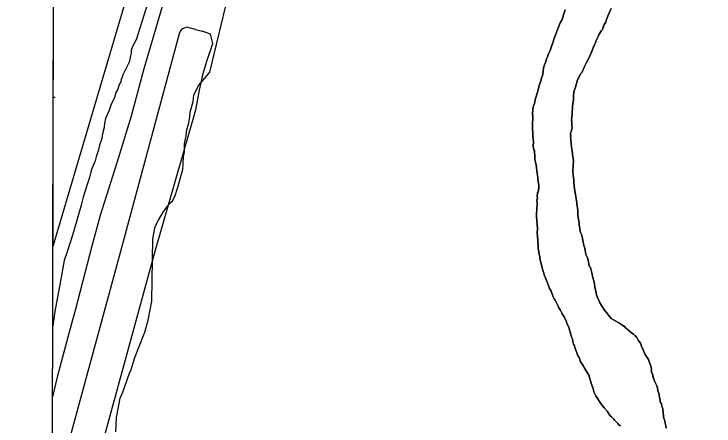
# Model space of a CAD drawing. Extents: x 3187622 to 3225504, y 800805 to 826213.
# Drawn here: x 3191794 to 3192477, y 821453 to 821855 of the extents above; entities that cross this region are included whole.
import ezdxf

# ---------------------------------------------------------------- set-up
doc = ezdxf.new("R2010")
doc.units = 0
for name, color, linetype in [('V-GRID-FRAM', 7, 'Continuous'), ('V-ROAD-CNTR', 7, 'Continuous'), ('V-SITE-VEGE', 7, 'Continuous'), ('V-TOPO-SHOR', 7, 'Continuous'), ('V-WETL-SWMP', 7, 'Continuous')]:
    doc.layers.add(name, color=color, linetype=linetype)

msp = doc.modelspace()

# ---------------------------------------------------------------- linework, layer by layer
at = {"layer": 'V-GRID-FRAM'}
msp.add_lwpolyline([(3191838.83, 824434.07), (3223248.62, 824370.11), (3223219.52, 806183.49), (3191793.86, 806247.48), (3191838.83, 824434.07)], dxfattribs=at)
at = {"layer": 'V-ROAD-CNTR'}
msp.add_lwpolyline([(3191938.59, 821861.72), (3191920.69, 821800.95), (3191908.25, 821754.91), (3191894.3, 821709.32), (3191890, 821696.27), (3191878.03, 821658.07), (3191869.79, 821628.08), (3191853.75, 821566.64), (3191847.55, 821544.42), (3191835.95, 821500.48), (3191831.53, 821481.21)], dxfattribs=at)
at = {"layer": 'V-SITE-VEGE'}
for p, q in [((3191831.7, 821550.21), (3191836.71, 823578.19)), ((3191966.78, 821999.35), (3191913.11, 821829.43)), ((3191984.89, 821797.84), (3192025.86, 821966.24)), ((3192332.04, 821858.65), (3192330.15, 821853.63)), ((3192374.23, 821854.14), (3192376.86, 821859.87)), ((3192330.15, 821853.63), (3192328.99, 821849.32)), ((3192372.34, 821849.13), (3192374.23, 821854.14)), ((3192327.5, 821846.46), (3192326.37, 821844.32)), ((3192327.87, 821847.54), (3192327.5, 821846.46)), ((3192328.99, 821849.32), (3192327.87, 821847.54)), ((3192370.09, 821844.48), (3192371.57, 821846.61)), ((3192371.57, 821846.61), (3192372.34, 821849.13)), ((3192326.37, 821844.32), (3192322.59, 821834.28)), ((3192365.23, 821834.82), (3192367.45, 821838.39)), ((3192367.45, 821838.39), (3192368.56, 821839.81)), ((3192368.56, 821839.81), (3192368.96, 821841.97)), ((3192368.96, 821841.97), (3192369.7, 821843.04)), ((3192369.7, 821843.04), (3192370.09, 821844.48)), ((3192322.59, 821834.28), (3192321.08, 821830.7)), ((3192361.86, 821828.03), (3192364.1, 821832.68)), ((3192364.1, 821832.68), (3192365.23, 821834.82)), ((3191913.11, 821829.43), (3191909.63, 821822.98)), ((3192319.17, 821824.96), (3192317.26, 821818.86)), ((3192319.92, 821826.39), (3192319.17, 821824.96)), ((3192321.08, 821830.7), (3192319.92, 821826.39)), ((3192359.96, 821823.01), (3192360.72, 821825.16)), ((3192360.72, 821825.16), (3192361.47, 821826.59)), ((3192361.47, 821826.59), (3192361.86, 821828.03)), ((3191908.2, 821819.35), (3191908.15, 821816.61)), ((3191909.63, 821822.98), (3191908.2, 821819.35)), ((3192317.26, 821818.86), (3192315.39, 821814.93)), ((3192355.82, 821813.34), (3192358.09, 821819.08)), ((3192358.09, 821819.08), (3192358.83, 821820.51)), ((3192358.83, 821820.51), (3192359.22, 821821.94)), ((3192359.22, 821821.94), (3192359.96, 821823.01)), ((3191908.15, 821816.61), (3191906.16, 821807.52)), ((3192313.51, 821810.99), (3192312.72, 821807.4)), ((3192314.62, 821812.78), (3192313.51, 821810.99)), ((3192315.39, 821814.93), (3192314.62, 821812.78)), ((3192352.83, 821807.27), (3192355.82, 821813.34)), ((3191906.16, 821807.52), (3191900.01, 821795.31)), ((3192311.6, 821804.9), (3192310.83, 821802.02)), ((3192312.72, 821807.4), (3192311.6, 821804.9)), ((3192350.57, 821802.25), (3192350.96, 821804.05)), ((3192350.96, 821804.05), (3192352.83, 821807.27)), ((3191980.22, 821791.99), (3191984.89, 821797.84)), ((3192310.39, 821798.06), (3192309.61, 821794.47)), ((3192310.42, 821799.5), (3192310.39, 821798.06)), ((3192310.81, 821800.94), (3192310.42, 821799.5)), ((3192310.83, 821802.02), (3192310.81, 821800.94)), ((3192347.22, 821796.54), (3192348.33, 821797.96)), ((3192348.33, 821797.96), (3192349.08, 821799.76)), ((3192349.08, 821799.76), (3192350.57, 821802.25)), ((3191898.56, 821790.77), (3191898.06, 821788.49)), ((3191899.51, 821793.03), (3191898.56, 821790.77)), ((3191900.01, 821795.31), (3191899.51, 821793.03)), ((3191974.17, 821785.25), (3191980.22, 821791.99)), ((3192308.85, 821792.32), (3192308.07, 821789.09)), ((3192309.61, 821794.47), (3192308.85, 821792.32)), ((3192341.94, 821783.29), (3192343.87, 821790.47)), ((3192343.87, 821790.47), (3192347.22, 821796.54)), ((3191896.65, 821785.78), (3191895.2, 821781.24)), ((3191898.06, 821788.49), (3191896.65, 821785.78)), ((3191969.44, 821775.75), (3191974.17, 821785.25)), ((3192306.93, 821785.86), (3192304.99, 821778.32)), ((3192308.07, 821789.09), (3192306.93, 821785.86)), ((3192340.41, 821778.63), (3192341.94, 821783.29)), ((3191893.32, 821778.08), (3191891.86, 821773.09)), ((3191895.2, 821781.24), (3191893.32, 821778.08)), ((3192304.99, 821778.32), (3192303.08, 821772.22)), ((3192339.98, 821774.67), (3192340.41, 821778.63)), ((3191891.86, 821773.09), (3191888.53, 821765.84)), ((3191968.87, 821769.37), (3191969.44, 821775.75)), ((3192303.08, 821772.22), (3192301.9, 821767.19)), ((3192339.5, 821768.18), (3192339.89, 821769.97)), ((3192339.89, 821769.97), (3192339.98, 821774.67)), ((3191888.53, 821765.84), (3191887.08, 821761.3)), ((3191965.94, 821758.92), (3191968.87, 821769.37)), ((3192300.76, 821763.96), (3192300.37, 821761.8)), ((3192301.9, 821767.19), (3192300.76, 821763.96)), ((3192338.61, 821758.82), (3192339.5, 821768.18)), ((3191887.08, 821761.3), (3191883.28, 821752.7)), ((3191965.4, 821753.92), (3191965.94, 821758.92)), ((3192300.37, 821761.8), (3192299.91, 821756.76)), ((3192299.91, 821756.76), (3192300.24, 821754.59)), ((3192338.51, 821753.04), (3192338.61, 821758.82)), ((3191883.28, 821752.7), (3191882.29, 821748.15)), ((3191964.36, 821747.09), (3191965.4, 821753.92)), ((3192300.24, 821754.59), (3192300.08, 821745.93)), ((3192338.13, 821751.97), (3192338.51, 821753.04)), ((3192338.43, 821748.36), (3192338.13, 821751.97)), ((3191881.76, 821744.06), (3191880.28, 821737.69)), ((3191882.29, 821748.15), (3191881.76, 821744.06)), ((3191961.88, 821735.72), (3191962.45, 821742.1)), ((3191962.45, 821742.1), (3191964.36, 821747.09)), ((3192300.08, 821745.93), (3192300.25, 821735.47)), ((3192337.91, 821739.71), (3192338.71, 821744.02)), ((3192338.37, 821745.11), (3192338.43, 821748.36)), ((3192338.71, 821744.02), (3192338.37, 821745.11)), ((3191880.28, 821737.69), (3191879.74, 821733.14)), ((3191960.89, 821731.18), (3191961.88, 821735.72)), ((3192300.25, 821735.47), (3192300.88, 821730.05)), ((3192337.09, 821734.31), (3192337.48, 821735.75)), ((3192337.14, 821736.83), (3192337.16, 821738.28)), ((3192337.48, 821735.75), (3192337.14, 821736.83)), ((3192337.16, 821738.28), (3192337.91, 821739.71)), ((3191879.74, 821733.14), (3191877.35, 821726.79)), ((3191960.37, 821727.99), (3191960.89, 821731.18)), ((3192300.88, 821730.05), (3192300.8, 821725.72)), ((3192337.43, 821732.86), (3192337.09, 821734.31)), ((3192337.69, 821727.44), (3192337.43, 821732.86)), ((3191876.35, 821722.24), (3191873.95, 821715.44)), ((3191877.35, 821726.79), (3191876.35, 821722.24)), ((3191960.23, 821719.77), (3191960.37, 821727.99)), ((3192300.8, 821725.72), (3192301.46, 821722.1)), ((3192301.46, 821722.1), (3192301.8, 821721.01)), ((3192338.02, 821725.99), (3192337.69, 821727.44)), ((3192338, 821724.91), (3192338.02, 821725.99)), ((3192338.32, 821722.38), (3192338, 821724.91)), ((3192338.98, 821718.76), (3192338.32, 821722.38)), ((3191873.95, 821715.44), (3191872.96, 821711.35)), ((3191959.12, 821708.84), (3191959.24, 821715.68)), ((3191959.24, 821715.68), (3191960.23, 821719.77)), ((3192301.8, 821721.01), (3192302.42, 821715.23)), ((3192302.42, 821715.23), (3192302.37, 821712.7)), ((3192338.95, 821717.32), (3192338.98, 821718.76)), ((3192339.94, 821711.89), (3192338.95, 821717.32)), ((3191872.96, 821711.35), (3191871.06, 821706.82)), ((3191958.56, 821702.92), (3191959.12, 821708.84)), ((3192302.37, 821712.7), (3192303.73, 821707.63)), ((3192339.39, 821701.44), (3192339.94, 821711.89)), ((3191869.14, 821701.83), (3191867.66, 821695.01)), ((3191871.06, 821706.82), (3191869.14, 821701.83)), ((3191953.69, 821685.66), (3191958.56, 821702.92)), ((3192303.73, 821707.63), (3192304.65, 821698.95)), ((3192339.68, 821697.46), (3192339.39, 821701.44)), ((3191867.66, 821695.01), (3191865.25, 821688.21)), ((3192304.65, 821698.95), (3192305.31, 821695.33)), ((3192305.31, 821695.33), (3192305.28, 821693.53)), ((3192340.31, 821692.4), (3192339.68, 821697.46)), ((3191865.25, 821688.21), (3191861.38, 821675.95)), ((3192305.28, 821693.53), (3192306.25, 821687.38)), ((3192340.27, 821690.24), (3192340.31, 821692.4)), ((3192340.88, 821684.09), (3192340.27, 821690.24)), ((3191950.79, 821676.58), (3191953.69, 821685.66)), ((3192305.42, 821681.26), (3192305.04, 821680.19)), ((3192306.21, 821684.85), (3192305.42, 821681.26)), ((3192306.25, 821687.38), (3192306.21, 821684.85)), ((3192343.17, 821670.7), (3192340.88, 821684.09)), ((3191861.38, 821675.95), (3191859.42, 821668.23)), ((3191948.44, 821672.52), (3191950.79, 821676.58)), ((3192304.95, 821675.14), (3192304.2, 821673.34)), ((3192305.04, 821680.19), (3192304.61, 821676.58)), ((3192304.61, 821676.58), (3192304.95, 821675.14)), ((3191859.42, 821668.23), (3191856.03, 821656.88)), ((3191939.57, 821661.26), (3191946.11, 821670.27)), ((3191946.11, 821670.27), (3191948.44, 821672.52)), ((3192304.2, 821673.34), (3192304.51, 821670.82)), ((3192304.51, 821670.82), (3192304.37, 821662.88)), ((3192343.14, 821669.26), (3192343.17, 821670.7)), ((3192344.12, 821663.47), (3192343.14, 821669.26)), ((3191934.87, 821653.58), (3191939.57, 821661.26)), ((3192303.98, 821661.08), (3192303.91, 821657.12)), ((3192304.37, 821662.88), (3192303.98, 821661.08)), ((3192344.38, 821657.7), (3192344.12, 821663.47)), ((3191856.03, 821656.88), (3191851.17, 821640.07)), ((3191931.56, 821647.26), (3191934.87, 821653.58)), ((3192303.91, 821657.12), (3192304.79, 821645.92)), ((3192345.7, 821650.82), (3192344.38, 821657.7)), ((3191929.52, 821635.42), (3191931.56, 821647.26)), ((3192345.66, 821648.65), (3192345.7, 821650.82)), ((3192346.34, 821646.12), (3192345.66, 821648.65)), ((3191851.17, 821640.07), (3191845.84, 821622.82)), ((3192304.79, 821645.92), (3192304.69, 821640.51)), ((3192304.69, 821640.51), (3192305.01, 821638.34)), ((3192346.31, 821644.67), (3192346.34, 821646.12)), ((3192346.64, 821642.86), (3192346.31, 821644.67)), ((3192346.97, 821641.42), (3192346.64, 821642.86)), ((3192348.01, 821638.87), (3192346.97, 821641.42)), ((3191928.45, 821574.74), (3191929.52, 821635.42)), ((3192305.01, 821638.34), (3192305.56, 821628.58)), ((3192349.99, 821628.73), (3192348.01, 821638.87)), ((3192305.56, 821628.58), (3192305.51, 821626.06)), ((3192305.51, 821626.06), (3192306.18, 821622.8)), ((3192351.03, 821626.19), (3192349.99, 821628.73)), ((3192352, 821620.04), (3192351.03, 821626.19)), ((3191845.84, 821622.82), (3191842.95, 821614.2)), ((3192306.18, 821622.8), (3192306.16, 821621.72)), ((3192306.16, 821621.72), (3192307.17, 821618.09)), ((3192353.75, 821616.76), (3192352, 821620.04)), ((3191842.95, 821614.2), (3191840.44, 821601.47)), ((3192307.17, 821618.09), (3192307.14, 821616.29)), ((3192307.14, 821616.29), (3192310.52, 821603.6)), ((3192354.43, 821614.58), (3192353.75, 821616.76)), ((3192355.08, 821610.6), (3192354.43, 821614.58)), ((3192355.77, 821608.43), (3192355.08, 821610.6)), ((3192356.47, 821607.33), (3192355.77, 821608.43)), ((3192357.82, 821602.26), (3192356.47, 821607.33)), ((3191840.44, 821601.47), (3191838.91, 821592.37)), ((3192310.52, 821603.6), (3192311.22, 821602.15)), ((3192311.22, 821602.15), (3192311.55, 821600.34)), ((3192311.55, 821600.34), (3192312.92, 821596.35)), ((3192358.48, 821599), (3192357.82, 821602.26)), ((3192360.52, 821591.75), (3192358.48, 821599)), ((3191838.91, 821592.37), (3191833.85, 821564.62)), ((3192312.92, 821596.35), (3192315, 821591.62)), ((3192360.81, 821588.13), (3192360.52, 821591.75)), ((3192315, 821591.62), (3192316.72, 821586.9)), ((3192316.72, 821586.9), (3192318.12, 821584.35)), ((3192362.16, 821582.7), (3192360.81, 821588.13)), ((3192318.12, 821584.35), (3192320.18, 821578.9)), ((3192320.18, 821578.9), (3192321.23, 821576.71)), ((3192362.48, 821580.53), (3192362.16, 821582.7)), ((3192363.19, 821579.79), (3192362.48, 821580.53)), ((3192363.17, 821578.35), (3192363.19, 821579.79)), ((3192365.26, 821574.34), (3192363.17, 821578.35)), ((3191924.93, 821556.09), (3191928.45, 821574.74)), ((3192321.23, 821576.71), (3192322.29, 821575.61)), ((3192322.29, 821575.61), (3192323.33, 821573.07)), ((3192323.33, 821573.07), (3192325.07, 821569.79)), ((3192365.59, 821572.9), (3192365.26, 821574.34)), ((3192370.16, 821565.96), (3192365.59, 821572.9)), ((3191833.85, 821564.62), (3191831.78, 821550.5)), ((3192325.07, 821569.79), (3192325.76, 821567.97)), ((3192325.76, 821567.97), (3192327.17, 821566.15)), ((3192327.17, 821566.15), (3192328.56, 821562.87)), ((3192372.28, 821563.4), (3192370.16, 821565.96)), ((3192328.56, 821562.87), (3192331.02, 821559.22)), ((3192331.02, 821559.22), (3192333.1, 821554.49)), ((3192374.04, 821560.84), (3192372.28, 821563.4)), ((3192375.45, 821559.37), (3192374.04, 821560.84)), ((3192376.86, 821557.54), (3192375.45, 821559.37)), ((3191921.52, 821544.28), (3191924.93, 821556.09)), ((3192333.1, 821554.49), (3192333.43, 821553.05)), ((3192333.43, 821553.05), (3192335.52, 821549.04)), ((3192384.37, 821553.44), (3192376.86, 821557.54)), ((3192387.22, 821551.58), (3192384.37, 821553.44)), ((3192389.71, 821549.73), (3192387.22, 821551.58)), ((3191831.78, 821550.5), (3191831.7, 821550.21)), ((3191915.32, 821528.87), (3191921.52, 821544.28)), ((3192335.52, 821549.04), (3192336.88, 821544.33)), ((3192336.88, 821544.33), (3192337.57, 821542.51)), ((3192391.13, 821548.27), (3192389.71, 821549.73)), ((3192392.2, 821547.53), (3192391.13, 821548.27)), ((3192396.81, 821543.47), (3192392.2, 821547.53)), ((3192337.57, 821542.51), (3192337.89, 821540.34)), ((3192337.89, 821540.34), (3192338.93, 821537.8)), ((3192338.93, 821537.8), (3192339.25, 821535.26)), ((3192398.6, 821542.36), (3192396.81, 821543.47)), ((3192400.38, 821540.89), (3192398.6, 821542.36)), ((3192401.44, 821539.78), (3192400.38, 821540.89)), ((3192403.18, 821536.51), (3192401.44, 821539.78)), ((3192339.25, 821535.26), (3192339.92, 821532.73)), ((3192339.92, 821532.73), (3192340.97, 821530.9)), ((3192340.97, 821530.9), (3192341.65, 821528.37)), ((3192405.29, 821533.58), (3192403.18, 821536.51)), ((3192406.32, 821530.68), (3192405.29, 821533.58)), ((3192410.15, 821522.67), (3192406.32, 821530.68)), ((3191911.96, 821519.8), (3191915.32, 821528.87)), ((3192341.65, 821528.37), (3192344.41, 821521.46)), ((3191908.1, 821508), (3191911.96, 821519.8)), ((3192344.41, 821521.46), (3192345.81, 821518.91)), ((3192345.81, 821518.91), (3192346.5, 821517.1)), ((3192346.5, 821517.1), (3192346.48, 821516.02)), ((3192413.31, 821517.57), (3192410.15, 821522.67)), ((3192415.7, 821510.31), (3192413.31, 821517.57)), ((3192346.48, 821516.02), (3192349.64, 821511.27)), ((3192349.64, 821511.27), (3192350.34, 821509.81)), ((3192350.34, 821509.81), (3192352.8, 821506.16)), ((3192416.02, 821507.78), (3192415.7, 821510.31)), ((3191899.95, 821485.78), (3191906.67, 821504.38)), ((3191906.67, 821504.38), (3191908.1, 821508)), ((3192352.8, 821506.16), (3192354.9, 821502.51)), ((3192416, 821506.69), (3192416.02, 821507.78)), ((3192417.37, 821502.34), (3192416, 821506.69)), ((3192354.9, 821502.51), (3192357.28, 821494.54)), ((3192417.34, 821501.26), (3192417.37, 821502.34)), ((3192418.05, 821500.16), (3192417.34, 821501.26)), ((3192418.02, 821499.08), (3192418.05, 821500.16)), ((3192419.41, 821495.81), (3192418.02, 821499.08)), ((3192357.28, 821494.54), (3192358.31, 821491.63)), ((3192358.31, 821491.63), (3192359.35, 821489.45)), ((3192359.35, 821489.45), (3192360.02, 821486.19)), ((3192421.51, 821492.17), (3192419.41, 821495.81)), ((3192422.19, 821489.99), (3192421.51, 821492.17)), ((3192422.5, 821487.09), (3192422.19, 821489.99)), ((3191897.56, 821479.89), (3191899.95, 821485.78)), ((3192360.02, 821486.19), (3192361.75, 821482.19)), ((3192423.18, 821484.56), (3192422.5, 821487.09)), ((3192424.83, 821475.87), (3192423.18, 821484.56)), ((3191894.04, 821461.24), (3191897.56, 821479.89)), ((3192361.75, 821482.19), (3192367.37, 821473.79)), ((3192425.88, 821474.41), (3192424.83, 821475.87)), ((3192367.37, 821473.79), (3192369.84, 821470.5)), ((3192369.84, 821470.5), (3192373.02, 821467.2)), ((3192426.2, 821471.88), (3192425.88, 821474.41)), ((3192427.25, 821470.06), (3192426.2, 821471.88)), ((3192427.22, 821468.25), (3192427.25, 821470.06)), ((3192373.02, 821467.2), (3192375.83, 821462.82)), ((3192375.83, 821462.82), (3192377.25, 821461.71)), ((3192427.55, 821466.8), (3192427.22, 821468.25)), ((3192427.82, 821461.75), (3192427.55, 821466.8)), ((3191893.33, 821447.1), (3191894.04, 821461.24)), ((3192377.25, 821461.71), (3192379.38, 821459.51)), ((3192379.38, 821459.51), (3192380.08, 821458.41)), ((3192380.08, 821458.41), (3192381.15, 821457.67)), ((3192381.15, 821457.67), (3192383.28, 821455.47)), ((3192383.28, 821455.47), (3192384.33, 821454.01)), ((3192428.5, 821459.57), (3192427.82, 821461.75)), ((3192429.2, 821458.11), (3192428.5, 821459.57)), ((3192429.52, 821455.58), (3192429.2, 821458.11)), ((3192430.19, 821453.05), (3192429.52, 821455.58)), ((3192384.33, 821454.01), (3192385.76, 821452.9)), ((3192430.51, 821450.87), (3192430.19, 821453.05))]:
    msp.add_line(p, q, dxfattribs=at)
at = {"layer": 'V-TOPO-SHOR'}
msp.add_line((3191971.11, 821839.45), (3191977.58, 821837.82), dxfattribs=at)
for points in [[(3192305.01, 821638.34), (3192304.69, 821640.51), (3192304.79, 821645.92), (3192303.91, 821657.12), (3192303.98, 821661.08), (3192304.37, 821662.88), (3192304.51, 821670.82), (3192304.2, 821673.34), (3192304.95, 821675.14), (3192304.61, 821676.58), (3192305.04, 821680.19), (3192305.42, 821681.26), (3192306.21, 821684.85), (3192306.25, 821687.38), (3192305.28, 821693.53), (3192305.31, 821695.33), (3192304.65, 821698.95), (3192303.73, 821707.63), (3192302.37, 821712.7), (3192302.42, 821715.23), (3192301.8, 821721.01), (3192301.46, 821722.1), (3192300.8, 821725.72), (3192300.88, 821730.05), (3192300.25, 821735.47), (3192300.08, 821745.93), (3192300.24, 821754.59), (3192299.91, 821756.76), (3192300.37, 821761.8), (3192300.76, 821763.96), (3192301.91, 821767.19), (3192303.08, 821772.22), (3192304.99, 821778.32), (3192306.93, 821785.86), (3192308.07, 821789.08), (3192308.85, 821792.32), (3192309.61, 821794.47), (3192310.39, 821798.06), (3192310.42, 821799.5), (3192310.81, 821800.94), (3192310.83, 821802.02), (3192311.6, 821804.9), (3192312.72, 821807.4), (3192313.51, 821810.99), (3192314.62, 821812.78), (3192315.39, 821814.93), (3192317.26, 821818.86), (3192319.17, 821824.96), (3192319.92, 821826.39), (3192321.08, 821830.7), (3192322.59, 821834.28), (3192326.37, 821844.32), (3192327.5, 821846.46), (3192327.87, 821847.54), (3192328.99, 821849.32), (3192330.15, 821853.63), (3192332.04, 821858.65)], [(3192376.86, 821859.87), (3192374.23, 821854.14), (3192372.34, 821849.13), (3192371.57, 821846.61), (3192370.09, 821844.48), (3192369.7, 821843.04), (3192368.96, 821841.97), (3192368.56, 821839.81), (3192367.45, 821838.39), (3192365.23, 821834.82), (3192364.1, 821832.68), (3192361.86, 821828.03), (3192361.47, 821826.59), (3192360.72, 821825.16), (3192359.96, 821823.01), (3192359.22, 821821.94), (3192358.83, 821820.51), (3192358.09, 821819.08), (3192355.82, 821813.34), (3192352.83, 821807.27), (3192350.96, 821804.05), (3192350.57, 821802.25), (3192349.08, 821799.76), (3192348.33, 821797.96), (3192347.22, 821796.54), (3192343.87, 821790.47), (3192341.94, 821783.29), (3192340.41, 821778.63), (3192339.98, 821774.67), (3192339.89, 821769.97), (3192339.5, 821768.18), (3192338.61, 821758.82), (3192338.51, 821753.04), (3192338.13, 821751.97), (3192338.43, 821748.36), (3192338.37, 821745.11), (3192338.71, 821744.02), (3192337.91, 821739.71), (3192337.16, 821738.28), (3192337.14, 821736.83), (3192337.48, 821735.75), (3192337.09, 821734.31), (3192337.43, 821732.86), (3192337.69, 821727.44), (3192338.02, 821725.99), (3192338, 821724.91), (3192338.32, 821722.38), (3192338.98, 821718.76), (3192338.95, 821717.32), (3192339.94, 821711.89), (3192339.39, 821701.44), (3192339.68, 821697.46), (3192340.31, 821692.4), (3192340.27, 821690.24), (3192340.88, 821684.09), (3192343.17, 821670.7), (3192343.14, 821669.26), (3192344.12, 821663.47), (3192344.38, 821657.7), (3192345.7, 821650.82), (3192345.66, 821648.65), (3192346.34, 821646.12), (3192346.31, 821644.67), (3192346.64, 821642.86), (3192346.97, 821641.41), (3192348.01, 821638.87), (3192349.99, 821628.73), (3192351.03, 821626.19), (3192352, 821620.04), (3192353.75, 821616.76)], [(3191830.96, 821250.55), (3191851.71, 821331.15), (3191931.75, 821623.38), (3191971.34, 821761.09), (3191975, 821780.19), (3191978.42, 821796.55), (3191981.95, 821808.61), (3191987.93, 821825.9), (3191985.75, 821834.94), (3191977.58, 821837.82)], [(3191971.11, 821839.45), (3191962.6, 821841.8), (3191959.06, 821840.49), (3191957.28, 821839.35), (3191956.28, 821838), (3191955.25, 821835.28), (3191896.89, 821619.5), (3191846.09, 821433.3), (3191831.28, 821379.86)], [(3192385.76, 821452.9), (3192384.33, 821454.01), (3192383.28, 821455.47), (3192381.15, 821457.67), (3192380.08, 821458.41), (3192379.38, 821459.51), (3192377.25, 821461.71), (3192375.83, 821462.82), (3192373.02, 821467.2), (3192369.84, 821470.5), (3192367.37, 821473.79), (3192361.75, 821482.19), (3192360.02, 821486.19), (3192359.35, 821489.45), (3192358.31, 821491.63), (3192357.28, 821494.54), (3192354.9, 821502.51), (3192352.8, 821506.16), (3192350.34, 821509.81), (3192349.64, 821511.27), (3192346.48, 821516.02), (3192346.5, 821517.1), (3192345.81, 821518.91), (3192344.41, 821521.46), (3192341.65, 821528.37), (3192340.97, 821530.9), (3192339.92, 821532.73), (3192339.25, 821535.26), (3192338.93, 821537.8), (3192337.89, 821540.34), (3192337.57, 821542.51), (3192336.88, 821544.33), (3192335.52, 821549.04), (3192333.43, 821553.05), (3192333.1, 821554.49), (3192331.02, 821559.22), (3192328.56, 821562.87), (3192327.17, 821566.15), (3192325.76, 821567.97), (3192325.07, 821569.79), (3192323.33, 821573.07), (3192322.29, 821575.61), (3192321.23, 821576.71), (3192320.18, 821578.9), (3192318.12, 821584.35), (3192316.72, 821586.9), (3192315, 821591.62), (3192312.92, 821596.35), (3192311.55, 821600.34), (3192311.22, 821602.15), (3192310.52, 821603.6), (3192307.14, 821616.29), (3192307.17, 821618.09), (3192306.16, 821621.72), (3192306.18, 821622.8), (3192305.51, 821626.06), (3192305.56, 821628.58), (3192305.01, 821638.34)], [(3192353.75, 821616.76), (3192354.43, 821614.58), (3192355.08, 821610.6), (3192355.77, 821608.43), (3192356.47, 821607.33), (3192357.82, 821602.26), (3192358.48, 821599), (3192360.52, 821591.75), (3192360.81, 821588.13), (3192362.16, 821582.7), (3192362.48, 821580.53), (3192363.19, 821579.79), (3192363.17, 821578.35), (3192365.26, 821574.34), (3192365.59, 821572.9), (3192370.16, 821565.96), (3192372.28, 821563.4), (3192374.04, 821560.84), (3192375.45, 821559.37), (3192376.86, 821557.54), (3192384.37, 821553.44), (3192387.22, 821551.58), (3192389.71, 821549.73), (3192391.13, 821548.27), (3192392.2, 821547.53), (3192396.81, 821543.47), (3192398.6, 821542.36), (3192400.38, 821540.89), (3192401.44, 821539.79), (3192403.18, 821536.51), (3192405.29, 821533.58), (3192406.32, 821530.68), (3192410.15, 821522.67), (3192413.31, 821517.57), (3192415.7, 821510.31), (3192416.02, 821507.78), (3192416, 821506.69), (3192417.37, 821502.34), (3192417.34, 821501.26), (3192418.05, 821500.16), (3192418.03, 821499.08), (3192419.41, 821495.81), (3192421.51, 821492.17), (3192422.19, 821489.99), (3192422.5, 821487.09), (3192423.18, 821484.56), (3192424.83, 821475.87), (3192425.88, 821474.41), (3192426.2, 821471.88), (3192427.25, 821470.06), (3192427.22, 821468.25), (3192427.55, 821466.8), (3192427.82, 821461.75), (3192428.5, 821459.57), (3192429.2, 821458.11), (3192429.52, 821455.58), (3192430.19, 821453.05), (3192430.51, 821450.87)]]:
    msp.add_lwpolyline(points, dxfattribs=at)
at = {"layer": 'V-WETL-SWMP'}
for p, q in [((3191831.89, 821627.92), (3191836.76, 823597.77)), ((3191930.51, 821961.64), (3191831.89, 821627.92)), ((3191832.25, 821773.37), (3191834.02, 821773.37))]:
    msp.add_line(p, q, dxfattribs=at)

doc.saveas('drawing.dxf')
